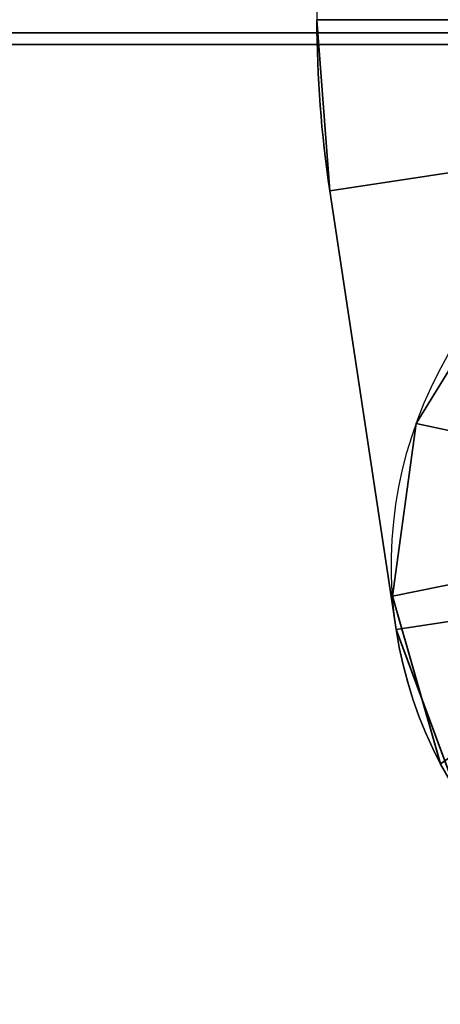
# Model space of a CAD drawing. Header units: millimetres. Extents: x -603 to 3703, y -120 to 193.
# Tile 764 of 938: x 3499.51 to 3507.98, y -69.32 to -49.5. Entities that reach past the tile are written whole.
import ezdxf

# ---------------------------------------------------------------- set-up
doc = ezdxf.new("R2010")
doc.units = ezdxf.units.MM
doc.layers.add('151', color=7, linetype='Continuous', true_color=0xffffff)

# ---------------------------------------------------------------- blocks, each defined once
blk = doc.blocks.new('UG_SURFACE_158')
at = {"layer": '151', "color": 252, "linetype": 'Continuous', "lineweight": 35}
for points in [[(3505.5, -49.5, 302), (3505.5, -49.5, 265), (3505.759, -52.943, 265), (3505.759, -52.943, 302)], [(3508.5, -49.5, 265), (3508.725, -52.494, 265), (3505.759, -52.943, 265), (3505.5, -49.5, 265)], [(3508.725, -52.494, 302), (3508.5, -49.5, 302), (3505.5, -49.5, 302), (3505.759, -52.943, 302)], [(3505.5, -49.5, 425), (3505.5, -49.5, 388), (3505.759, -52.943, 388), (3505.759, -52.943, 425)], [(3505.5, -49.5, 425), (3505.759, -52.943, 425), (3508.725, -52.494, 425), (3508.5, -49.5, 425)], [(3505.759, -52.943, 388), (3505.5, -49.5, 388), (3508.5, -49.5, 388), (3508.725, -52.494, 388)], [(3508.725, -52.494, 265), (3510.062, -61.323, 265), (3507.096, -61.772, 265), (3505.759, -52.943, 265)], [(3505.759, -52.943, 302), (3507.096, -61.772, 302), (3510.062, -61.323, 302), (3508.725, -52.494, 302)], [(3505.759, -52.943, 425), (3507.096, -61.772, 425), (3510.062, -61.323, 425), (3508.725, -52.494, 425)], [(3508.725, -52.494, 388), (3510.062, -61.323, 388), (3507.096, -61.772, 388), (3505.759, -52.943, 388)], [(3507.096, -61.772, 302), (3505.759, -52.943, 302), (3505.759, -52.943, 265), (3507.096, -61.772, 265)], [(3507.096, -61.772, 388), (3507.096, -61.772, 425), (3505.759, -52.943, 425), (3505.759, -52.943, 388)], [(3510.062, -61.323, 265), (3510.839, -63.42, 265), (3508.297, -65.013, 265), (3507.096, -61.772, 265)], [(3507.096, -61.772, 302), (3508.297, -65.013, 302), (3510.839, -63.42, 302), (3510.062, -61.323, 302)], [(3507.096, -61.772, 425), (3508.297, -65.013, 425), (3510.839, -63.42, 425), (3510.062, -61.323, 425)], [(3510.062, -61.323, 388), (3510.839, -63.42, 388), (3508.297, -65.013, 388), (3507.096, -61.772, 388)], [(3507.096, -61.772, 302), (3507.096, -61.772, 265), (3508.297, -65.013, 265), (3508.297, -65.013, 302)], [(3507.096, -61.772, 425), (3507.096, -61.772, 388), (3508.297, -65.013, 388), (3508.297, -65.013, 425)]]:
    blk.add_3dface(points, dxfattribs=at)
blk = doc.blocks.new('UG_SURFACE_159')
at = {"layer": '151', "color": 252, "linetype": 'Continuous', "lineweight": 35}
for points in [[(3507.501, -57.625, 1738), (3507.501, -57.625, 1822), (3509.346, -54.637, 1822), (3509.346, -54.637, 1738)], [(3510.475, -58.263, 1822), (3511.82, -56.413, 1822), (3509.346, -54.637, 1822), (3507.501, -57.625, 1822)], [(3507.501, -57.625, 1738), (3509.346, -54.637, 1738), (3511.82, -56.413, 1738), (3510.475, -58.263, 1738)], [(3507.021, -61.104, 1738), (3507.021, -61.104, 1822), (3507.501, -57.625, 1822), (3507.501, -57.625, 1738)], [(3507.501, -57.625, 1822), (3507.021, -61.104, 1822), (3510, -60.5, 1822), (3510.475, -58.263, 1822)], [(3510.475, -58.263, 1738), (3510, -60.5, 1738), (3507.021, -61.104, 1738), (3507.501, -57.625, 1738)], [(3510.475, -62.737, 1822), (3510, -60.5, 1822), (3507.021, -61.104, 1822), (3507.99, -64.48, 1822)], [(3507.99, -64.48, 1738), (3507.021, -61.104, 1738), (3510, -60.5, 1738), (3510.475, -62.737, 1738)], [(3507.99, -64.48, 1738), (3507.99, -64.48, 1822), (3507.021, -61.104, 1822), (3507.021, -61.104, 1738)]]:
    blk.add_3dface(points, dxfattribs=at)
blk = doc.blocks.new('UG_SURFACE_160')
at = {"layer": '151', "color": 252, "linetype": 'Continuous', "lineweight": 35}
for points in [[(3507.501, -57.625, 303), (3507.501, -57.625, 387), (3509.346, -54.637, 387), (3509.346, -54.637, 303)], [(3510.475, -58.263, 387), (3511.82, -56.413, 387), (3509.346, -54.637, 387), (3507.501, -57.625, 387)], [(3507.501, -57.625, 303), (3509.346, -54.637, 303), (3511.82, -56.413, 303), (3510.475, -58.263, 303)], [(3507.021, -61.104, 303), (3507.021, -61.104, 387), (3507.501, -57.625, 387), (3507.501, -57.625, 303)], [(3507.501, -57.625, 387), (3507.021, -61.104, 387), (3510, -60.5, 387), (3510.475, -58.263, 387)], [(3510.475, -58.263, 303), (3510, -60.5, 303), (3507.021, -61.104, 303), (3507.501, -57.625, 303)], [(3510.475, -62.737, 387), (3510, -60.5, 387), (3507.021, -61.104, 387), (3507.99, -64.48, 387)], [(3507.99, -64.48, 303), (3507.021, -61.104, 303), (3510, -60.5, 303), (3510.475, -62.737, 303)], [(3507.99, -64.48, 303), (3507.99, -64.48, 387), (3507.021, -61.104, 387), (3507.021, -61.104, 303)]]:
    blk.add_3dface(points, dxfattribs=at)
blk = doc.blocks.new('UG_SURFACE_161')
at = {"layer": '151', "color": 252, "linetype": 'Continuous', "lineweight": 35}
for points in [[(3505.5, -49.5, 1737), (3505.5, -49.5, 1700), (3505.759, -52.943, 1700), (3505.759, -52.943, 1737)], [(3508.5, -49.5, 1700), (3508.725, -52.494, 1700), (3505.759, -52.943, 1700), (3505.5, -49.5, 1700)], [(3508.725, -52.494, 1737), (3508.5, -49.5, 1737), (3505.5, -49.5, 1737), (3505.759, -52.943, 1737)], [(3505.5, -49.5, 1860), (3505.5, -49.5, 1823), (3505.759, -52.943, 1823), (3505.759, -52.943, 1860)], [(3505.5, -49.5, 1860), (3505.759, -52.943, 1860), (3508.725, -52.494, 1860), (3508.5, -49.5, 1860)], [(3505.759, -52.943, 1823), (3505.5, -49.5, 1823), (3508.5, -49.5, 1823), (3508.725, -52.494, 1823)], [(3508.725, -52.494, 1700), (3510.062, -61.323, 1700), (3507.096, -61.772, 1700), (3505.759, -52.943, 1700)], [(3505.759, -52.943, 1737), (3507.096, -61.772, 1737), (3510.062, -61.323, 1737), (3508.725, -52.494, 1737)], [(3505.759, -52.943, 1860), (3507.096, -61.772, 1860), (3510.062, -61.323, 1860), (3508.725, -52.494, 1860)], [(3508.725, -52.494, 1823), (3510.062, -61.323, 1823), (3507.096, -61.772, 1823), (3505.759, -52.943, 1823)], [(3507.096, -61.772, 1737), (3505.759, -52.943, 1737), (3505.759, -52.943, 1700), (3507.096, -61.772, 1700)], [(3507.096, -61.772, 1823), (3507.096, -61.772, 1860), (3505.759, -52.943, 1860), (3505.759, -52.943, 1823)], [(3510.062, -61.323, 1700), (3510.839, -63.42, 1700), (3508.297, -65.013, 1700), (3507.096, -61.772, 1700)], [(3507.096, -61.772, 1737), (3508.297, -65.013, 1737), (3510.839, -63.42, 1737), (3510.062, -61.323, 1737)], [(3507.096, -61.772, 1860), (3508.297, -65.013, 1860), (3510.839, -63.42, 1860), (3510.062, -61.323, 1860)], [(3510.062, -61.323, 1823), (3510.839, -63.42, 1823), (3508.297, -65.013, 1823), (3507.096, -61.772, 1823)], [(3507.096, -61.772, 1737), (3507.096, -61.772, 1700), (3508.297, -65.013, 1700), (3508.297, -65.013, 1737)], [(3507.096, -61.772, 1860), (3507.096, -61.772, 1823), (3508.297, -65.013, 1823), (3508.297, -65.013, 1860)]]:
    blk.add_3dface(points, dxfattribs=at)
blk = doc.blocks.new('UG_SURFACE_166')
at = {"layer": '151', "color": 252, "linetype": 'Continuous', "lineweight": 35}
for points in [[(3566.598, -49.098, 2075.098), (2433.402, -49.098, 2075.098), (2434.401, -49.766, 2074.099), (3565.599, -49.766, 2074.099)], [(3514.401, -49.766, 2022.901), (2485.599, -49.766, 2022.901), (2486.598, -49.098, 2021.902), (3513.402, -49.098, 2021.902)], [(3565.599, -49.766, 2074.099), (2434.401, -49.766, 2074.099), (2435.58, -50, 2072.92), (3564.42, -50, 2072.92)], [(3515.58, -50, 2024.08), (2484.42, -50, 2024.08), (2485.599, -49.766, 2022.901), (3514.401, -49.766, 2022.901)], [(2435.58, -50, 2072.92), (2484.42, -50, 2024.08), (3515.58, -50, 2024.08), (3564.42, -50, 2072.92)]]:
    blk.add_3dface(points, dxfattribs=at)

msp = doc.modelspace()

# ---------------------------------------------------------------- linework, layer by layer
at = {"layer": '151', "color": 252, "linetype": 'Continuous', "lineweight": -3, "true_color": 0x939598}
for p, q in [((3505.5, -26.5, 265), (3505.5, -49.5, 265)), ((3505.5, -26.5, 425), (3505.5, -49.5, 425)), ((3505.5, -26.5, 1700), (3505.5, -49.5, 1700)), ((3505.5, -26.5, 1860), (3505.5, -49.5, 1860)), ((3505.5, -26.5, 265), (3505.5, -49.5, 265)), ((3505.5, -49.5, 302), (3505.5, -49.5, 388)), ((3505.5, -49.5, 388), (3505.5, -49.5, 425)), ((3505.5, -49.5, 265), (3505.5, -49.5, 302)), ((3505.5, -49.5, 388), (3508.5, -49.5, 388)), ((3505.5, -49.5, 302), (3508.5, -49.5, 302)), ((3505.5, -49.5, 1737), (3505.5, -49.5, 1823)), ((3505.5, -49.5, 1823), (3508.5, -49.5, 1823)), ((3505.5, -49.5, 1823), (3505.5, -49.5, 1860)), ((3505.5, -49.5, 1700), (3505.5, -49.5, 1737)), ((3505.5, -49.5, 1737), (3508.5, -49.5, 1737)), ((3564.42, -50, 2072.92), (2435.58, -50, 2072.92)), ((3515.58, -50, 2024.08), (2484.42, -50, 2024.08)), ((3507.096, -61.772, 302), (3505.759, -52.943, 302)), ((3507.096, -61.772, 388), (3505.759, -52.943, 388)), ((3505.759, -52.943, 265), (3507.096, -61.772, 265)), ((3505.759, -52.943, 425), (3507.096, -61.772, 425)), ((3505.759, -52.943, 388), (3505.759, -52.943, 425)), ((3505.759, -52.943, 265), (3505.759, -52.943, 302)), ((3507.096, -61.772, 1823), (3505.759, -52.943, 1823)), ((3507.096, -61.772, 1737), (3505.759, -52.943, 1737)), ((3505.759, -52.943, 1700), (3507.096, -61.772, 1700)), ((3505.759, -52.943, 1823), (3505.759, -52.943, 1860)), ((3505.759, -52.943, 1700), (3505.759, -52.943, 1737)), ((3505.759, -52.943, 1860), (3507.096, -61.772, 1860)), ((3507.096, -61.772, 388), (3505.759, -52.943, 388)), ((3507.096, -61.772, 302), (3505.759, -52.943, 302)), ((3507.096, -61.772, 388), (3507.096, -61.772, 425)), ((3507.096, -61.772, 265), (3507.096, -61.772, 302)), ((3507.096, -61.772, 1823), (3507.096, -61.772, 1860)), ((3507.096, -61.772, 1700), (3507.096, -61.772, 1737))]:
    msp.add_line(p, q, dxfattribs=at)
for centre, radius, start, end in [((3528.5, -49.5, 425), 23, 180, 188.6082), ((3528.5, -49.5, 265), 23, 180, 188.6082), ((3528.5, -49.5, 1860), 23, 180, 188.6082), ((3528.5, -49.5, 1700), 23, 180, 188.6082), ((3528.5, -49.5, 425), 23, 180, 188.6082), ((3515.5, -60.5, 425), 8.5, 188.6082, 133.6082), ((3515.5, -60.5, 265), 8.5, 188.6082, 133.6082), ((3515.5, -60.5, 1860), 8.5, 188.6082, 133.6082), ((3515.5, -60.5, 1700), 8.5, 188.6082, 133.6082), ((3515.5, -60.5, 265), 8.5, 188.6082, 133.6082)]:
    msp.add_arc(centre, radius, start, end, dxfattribs=at)
at = {"layer": '151', "color": 252, "linetype": 'Continuous', "lineweight": -3, "true_color": 0x939598, "extrusion": (0, 0, -1)}
for centre, radius, start, end in [((-3528.5, -49.5, -302), 23, 351.3918, 0), ((-3528.5, -49.5, -388), 23, 351.3918, 0), ((-3528.5, -49.5, -1823), 23, 351.3918, 0), ((-3528.5, -49.5, -1737), 23, 351.3918, 0), ((-3515.5, -60.5, -1738), 8.5, 189, 139), ((-3515.5, -60.5, -1822), 8.5, 189, 139), ((-3515.5, -60.5, -303), 8.5, 189, 139), ((-3515.5, -60.5, -387), 8.5, 189, 139), ((-3515.5, -60.5, -388), 8.5, 46.3918, 351.3918), ((-3515.5, -60.5, -302), 8.5, 46.3918, 351.3918), ((-3515.5, -60.5, -1823), 8.5, 46.3918, 351.3918), ((-3515.5, -60.5, -1737), 8.5, 46.3918, 351.3918)]:
    msp.add_arc(centre, radius, start, end, dxfattribs=at)

# ---------------------------------------------------------------- block references
at = {"layer": '151', "color": 252, "linetype": 'Continuous', "lineweight": -3, "true_color": 0x939598}
for name in ['UG_SURFACE_166', 'UG_SURFACE_158', 'UG_SURFACE_161', 'UG_SURFACE_159', 'UG_SURFACE_160']:
    msp.add_blockref(name, (0, 0), dxfattribs=at)

doc.saveas('drawing.dxf')
